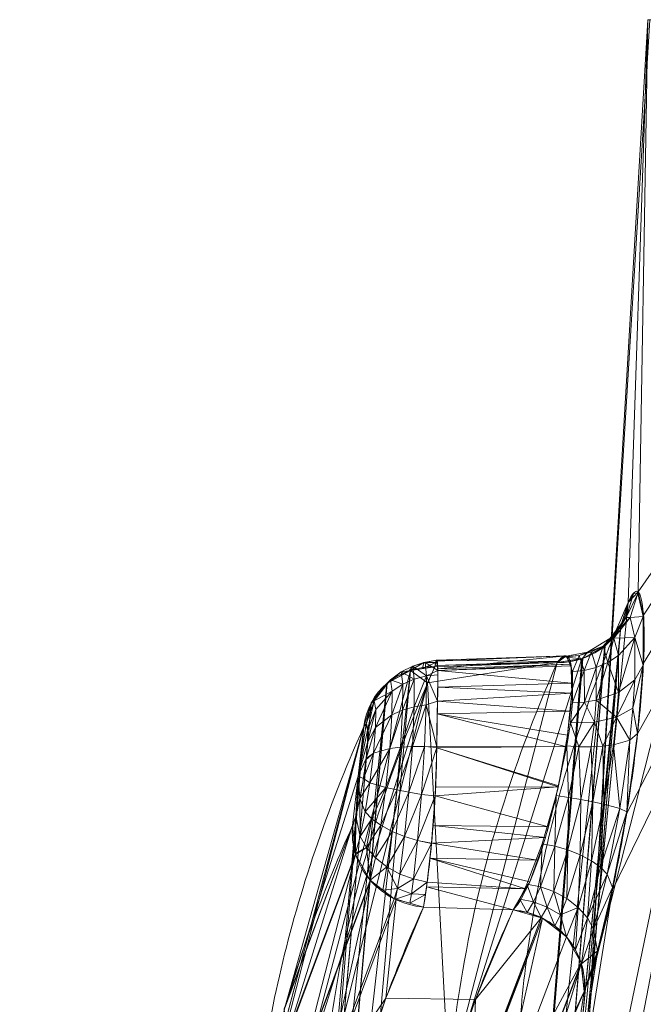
# Model space of a CAD drawing. Header units: millimetres. Extents: x -72 to 72, y -145 to 145.
# Tile 465 of 522: x -42.93 to -40.42, y 114.12 to 118.09. Entities that reach past the tile are written whole.
import ezdxf

# ---------------------------------------------------------------- set-up
doc = ezdxf.new("R2010")
doc.units = ezdxf.units.MM
doc.layers.add('1', color=7, linetype='CONTINUOUS')

msp = doc.modelspace()

# ---------------------------------------------------------------- linework, layer by layer
at = {"layer": '1', "color": 163, "linetype": 'Continuous', "lineweight": 13}
for p, q in [((-40.7649, 115.4989, -4.8321), (-41.258, 115.4826, -4.8375)), ((-40.942, 114.5035, -5.1674), (-41.3034, 114.5154, -5.1633))]:
    msp.add_line(p, q, dxfattribs=at)
at = {"layer": '1', "color": 163, "linetype": 'Continuous', "lineweight": 13, "extrusion": (0.14032, 0.316082, -0.938297)}
msp.add_arc((84.2472, 82.1324, 35.321), 0.3, 163.3368, 245.3661, dxfattribs=at)
at = {"layer": '1', "color": 163, "linetype": 'Continuous', "lineweight": 13, "extrusion": (0.141515, 0.316069, -0.938123)}
msp.add_arc((84.7215, 81.114, 35.1999), 0.3, 343.2693, 65.1957, dxfattribs=at)
at = {"layer": '1', "color": 163, "linetype": 'Continuous', "lineweight": 13, "extrusion": (-0.142984, -0.315945, 0.937942)}
msp.add_arc((-84.9517, 80.3713, -35.1177), 0.3, 196.8878, 290.9792, dxfattribs=at)
at = {"layer": '1', "color": 163, "linetype": 'Continuous', "lineweight": 13, "extrusion": (0.146165, 0.315689, -0.937537)}
msp.add_arc((85.1522, 79.212, 35.0078), 0.3, 68.557, 162.717, dxfattribs=at)
at = {"layer": '1', "color": 163, "linetype": 'Continuous', "lineweight": 13}
for points, knots in [([(-37.2559, 118.086, -16.033), (-37.309, 117.8145, -16.0424), (-37.4511, 117.0887, -16.0731), (-37.6826, 115.9097, -16.146), (-37.9507, 114.5503, -16.2629), (-38.2191, 113.1941, -16.4115), (-38.4876, 111.8417, -16.5908), (-38.7562, 110.4936, -16.7997), (-39.0246, 109.1501, -17.0371), (-39.2927, 107.8117, -17.3018), (-39.5602, 106.4786, -17.5926), (-39.8272, 105.1511, -17.9082), (-40.1823, 103.3886, -18.3604), (-40.624, 101.1999, -18.9814), (-41.1501, 98.5965, -19.8056), (-41.6718, 96.0151, -20.6987), (-42.1886, 93.4541, -21.6512), (-42.7005, 90.9112, -22.6535), (-43.2072, 88.3839, -23.6968), (-43.7087, 85.8691, -24.7725), (-44.205, 83.3637, -25.8721), (-44.6962, 80.8644, -26.9876), (-45.1823, 78.3676, -28.1111), (-45.6633, 75.8699, -29.2347), (-46.1393, 73.3677, -30.3504), (-46.6103, 70.8576, -31.4504), (-47.0762, 68.3363, -32.5266), (-47.5371, 65.8004, -33.5705), (-47.9927, 63.2471, -34.5735), (-48.4427, 60.6737, -35.5266), (-48.887, 58.0781, -36.4203), (-49.325, 55.4585, -37.2449), (-49.6843, 53.2549, -37.8662), (-49.968, 51.4796, -38.3185), (-50.1788, 50.142, -38.6341), (-50.3876, 48.7984, -38.9248), (-50.5942, 47.4491, -39.1893), (-50.7984, 46.0944, -39.4265), (-51.0003, 44.7346, -39.635), (-51.1996, 43.3701, -39.8139), (-51.3962, 42.0017, -39.9619), (-51.59, 40.6297, -40.0782), (-51.7808, 39.255, -40.1617), (-51.9686, 37.8781, -40.2118), (-52.0916, 36.9594, -40.2223), (-52.1526, 36.5, -40.2218)], [0, 0, 0, 0, 0.009541, 0.025516, 0.041491, 0.057466, 0.073442, 0.089417, 0.105392, 0.121367, 0.137342, 0.153317, 0.169292, 0.201243, 0.233193, 0.265143, 0.297094, 0.329044, 0.360994, 0.392944, 0.424895, 0.456845, 0.488795, 0.520746, 0.552696, 0.584646, 0.616596, 0.648547, 0.680497, 0.712447, 0.744398, 0.776348, 0.808298, 0.824273, 0.840249, 0.856224, 0.872199, 0.888174, 0.904149, 0.920124, 0.936099, 0.952075, 0.96805, 0.984025, 1, 1, 1, 1]), ([(-37.1742, 118.086, 15.9593), (-37.1856, 118.0159, 15.9563), (-37.2162, 117.8278, 15.9479), (-37.266, 117.522, 15.9323), (-37.3431, 117.0507, 15.9045), (-37.4401, 116.4622, 15.863), (-37.5572, 115.757, 15.8023), (-37.6751, 115.0529, 15.7309), (-37.7938, 114.35, 15.6489), (-37.9131, 113.6486, 15.5563), (-38.0331, 112.9488, 15.4534), (-38.1537, 112.2506, 15.3403), (-38.275, 111.5543, 15.2171), (-38.3967, 110.8598, 15.0841), (-38.519, 110.1674, 14.9415), (-38.6418, 109.4771, 14.7893), (-38.8061, 108.5596, 14.5741), (-39.0126, 107.4184, 14.2824), (-39.2617, 106.0585, 13.8977), (-39.5121, 104.7086, 13.4802), (-39.7634, 103.3689, 13.0317), (-40.0155, 102.0394, 12.554), (-40.2681, 100.7202, 12.0489), (-40.5212, 99.4112, 11.5182), (-40.7746, 98.1122, 10.9637), (-41.0281, 96.8229, 10.3871), (-41.3662, 95.1162, 9.5911), (-41.7887, 93.0052, 8.5494), (-42.2949, 90.5035, 7.2369), (-42.7998, 88.0289, 5.8738), (-43.3031, 85.5763, 4.4712), (-43.8045, 83.1402, 3.0394), (-44.304, 80.7151, 1.5883), (-44.8014, 78.2954, 0.1277), (-45.2966, 75.8753, -1.3331), (-45.7895, 73.4492, -2.7846), (-46.28, 71.0113, -4.2172), (-46.7679, 68.5562, -5.621), (-47.2529, 66.0784, -6.9855), (-47.7345, 63.5728, -8.2997), (-48.1327, 61.4579, -9.3431), (-48.449, 59.7477, -10.1405), (-48.685, 58.4556, -10.7182), (-48.9197, 57.1535, -11.274), (-49.1528, 55.8414, -11.8059), (-49.3844, 54.5188, -12.3123), (-49.6141, 53.1858, -12.7914), (-49.8418, 51.8423, -13.2413), (-50.0674, 50.4885, -13.6603), (-50.2906, 49.1246, -14.0464), (-50.5112, 47.7509, -14.398), (-50.6927, 46.5984, -14.6607), (-50.8363, 45.6722, -14.852), (-50.9432, 44.9754, -14.9858), (-51.0493, 44.2768, -15.1097), (-51.1546, 43.5762, -15.2236), (-51.2589, 42.874, -15.3273), (-51.3623, 42.1702, -15.4206), (-51.4648, 41.4649, -15.5035), (-51.5663, 40.7583, -15.5757), (-51.6667, 40.0506, -15.6372), (-51.7496, 39.46, -15.6794), (-51.8153, 38.987, -15.7077), (-51.8643, 38.6322, -15.7261), (-51.9131, 38.2771, -15.7418), (-51.9616, 37.9219, -15.7547), (-52.0098, 37.5666, -15.7649), (-52.0577, 37.2111, -15.7723), (-52.1053, 36.8556, -15.7769), (-52.1368, 36.6185, -15.7781), (-52.1526, 36.5, -15.7782)], [0, 0, 0, 0, 0.002374, 0.006364, 0.010355, 0.018336, 0.026317, 0.034298, 0.042279, 0.05026, 0.058241, 0.066222, 0.074203, 0.082184, 0.090165, 0.098146, 0.106127, 0.122089, 0.138051, 0.154013, 0.169975, 0.185937, 0.201899, 0.217861, 0.233823, 0.249785, 0.265747, 0.297671, 0.329595, 0.361519, 0.393443, 0.425367, 0.457291, 0.489215, 0.521139, 0.553063, 0.584988, 0.616912, 0.648836, 0.68076, 0.712684, 0.728646, 0.744608, 0.76057, 0.776532, 0.792494, 0.808456, 0.824418, 0.84038, 0.856342, 0.872304, 0.888266, 0.896247, 0.904228, 0.912209, 0.92019, 0.928171, 0.936152, 0.944133, 0.952114, 0.960095, 0.968076, 0.972066, 0.976057, 0.980047, 0.984038, 0.988028, 0.992019, 0.996009, 1, 1, 1, 1]), ([(-40.6574, 114.1753, -5.2335), (-40.6495, 114.1925, -5.2845), (-40.6323, 114.2357, -5.3836), (-40.5941, 114.3584, -5.5608), (-40.542, 114.5772, -5.7225), (-40.4828, 114.8914, -5.815), (-40.4389, 115.2179, -5.7679), (-40.4136, 115.512, -5.6133), (-40.4153, 115.7125, -5.3468), (-40.4333, 115.7927, -5.0818), (-40.4577, 115.7836, -4.8645), (-40.4723, 115.7579, -4.759), (-40.4799, 115.7407, -4.708)], [0, 0, 0, 0, 0.0625, 0.125, 0.25, 0.375, 0.5, 0.625, 0.75, 0.875, 0.9375, 1, 1, 1, 1]), ([(-41.3034, 114.5154, -5.1633), (-41.3014, 114.5261, -5.1948), (-41.2968, 114.5538, -5.2558), (-41.2858, 114.6315, -5.3645), (-41.2702, 114.7657, -5.4679), (-41.2572, 114.9294, -5.5124), (-41.2512, 115.0634, -5.5084), (-41.2499, 115.1615, -5.4859), (-41.2491, 115.2532, -5.4446), (-41.2461, 115.3627, -5.3671), (-41.2441, 115.4672, -5.2327), (-41.248, 115.5198, -5.0357), (-41.2543, 115.5037, -4.9008), (-41.258, 115.4826, -4.8375)], [0, 0, 0, 0, 0.0625, 0.125, 0.25, 0.375, 0.4375, 0.5, 0.5625, 0.625, 0.75, 0.875, 1, 1, 1, 1]), ([(-41.0332, 112.1309, 5.1683), (-41.0332, 112.1309, 5.1683), (-41.0332, 112.1309, 5.1682), (-41.1294, 112.479, 4.1346), (-41.1877, 112.8283, 3.0971), (-41.2274, 113.5253, 1.0273), (-41.209, 113.8735, -0.0064), (-41.082, 114.6482, -2.3065), (-40.9531, 115.0751, -3.5739), (-40.7649, 115.4989, -4.832), (-40.7649, 115.4989, -4.8321), (-40.7649, 115.4989, -4.8321)], [0, 0, 0, 0, 0.000006, 0.000006, 0.310541, 0.310541, 0.619554, 0.619554, 0.999994, 0.999994, 1, 1, 1, 1]), ([(-41.258, 115.4826, -4.8375), (-41.258, 115.4826, -4.8375), (-41.258, 115.4825, -4.8375), (-41.4478, 115.0585, -3.579), (-41.5791, 114.6315, -2.3114), (-41.7116, 113.8566, -0.0112), (-41.733, 113.5084, 1.0221), (-41.7002, 112.8113, 3.0915), (-41.6458, 112.4619, 4.1287), (-41.5541, 112.1137, 5.1624), (-41.5541, 112.1137, 5.1624), (-41.5541, 112.1137, 5.1624)], [0, 0, 0, 0, 0.000006, 0.000006, 0.380605, 0.380605, 0.689557, 0.689557, 0.999994, 0.999994, 1, 1, 1, 1]), ([(-41.5429, 115.2414, -4.9617), (-41.5419, 115.2436, -4.9682), (-41.54, 115.2473, -4.9814), (-41.5365, 115.2521, -5.0086), (-41.5315, 115.2526, -5.0571), (-41.5277, 115.2313, -5.124), (-41.5275, 115.183, -5.1935), (-41.5339, 115.1095, -5.2358), (-41.5453, 115.0258, -5.2457), (-41.5599, 114.9467, -5.2195), (-41.5725, 114.8906, -5.1791), (-41.5819, 114.8585, -5.1345), (-41.5861, 114.8473, -5.1094), (-41.5881, 114.8429, -5.0964)], [0, 0, 0, 0, 0.03125, 0.0625, 0.125, 0.25, 0.375, 0.5, 0.625, 0.75, 0.875, 0.9375, 1, 1, 1, 1]), ([(-41.5769, 113.7798, -2.9795), (-41.5648, 113.8212, -3.1025), (-41.5521, 113.8626, -3.2254), (-41.5064, 114.0061, -3.6515), (-41.4705, 114.1082, -3.9544), (-41.3919, 114.312, -4.5595), (-41.3493, 114.4138, -4.8616), (-41.3034, 114.5154, -5.1633), (-41.3034, 114.5154, -5.1633), (-41.3034, 114.5154, -5.1633)], [0, 0, 0, 0, 0.168438, 0.168438, 0.584219, 0.584219, 0.999974, 0.999974, 1, 1, 1, 1]), ([(-40.942, 114.5035, -5.1674), (-40.942, 114.5035, -5.1674), (-40.942, 114.5035, -5.1673), (-40.989, 114.402, -4.8659), (-41.0326, 114.3003, -4.5641), (-41.1131, 114.0967, -3.9595), (-41.15, 113.9948, -3.6568), (-41.1968, 113.8522, -3.2333), (-41.2096, 113.8116, -3.1126), (-41.2219, 113.7709, -2.992)], [0, 0, 0, 0, 0.000026, 0.000026, 0.417042, 0.417042, 0.834084, 0.834084, 1, 1, 1, 1]), ([(-40.9357, 113.4451, -3.0726), (-40.9235, 113.4856, -3.1925), (-40.9108, 113.5261, -3.3123), (-40.8642, 113.6683, -3.7331), (-40.8276, 113.7699, -4.0337), (-40.7475, 113.9728, -4.6343), (-40.7042, 114.0741, -4.9341), (-40.6574, 114.1753, -5.2335)], [0, 0, 0, 0, 0.165921, 0.165921, 0.582969, 0.582969, 1, 1, 1, 1])]:
    msp.add_open_spline(points, degree=3, knots=knots, dxfattribs=at)
for points in [[(-40.4799, 115.7407, -4.708), (-40.603, 115.4627, -3.8864), (-40.798, 114.9045, -2.2362), (-40.9389, 114.0631, 0.2509), (-40.9298, 113.2206, 2.7416), (-40.825, 112.6599, 4.3991), (-40.7483, 112.3803, 5.2258)], [(-40.7649, 115.4989, -4.8321), (-40.751, 115.5188, -4.8906), (-40.7272, 115.5376, -5.0162), (-40.7064, 115.4979, -5.2082), (-40.7036, 115.3854, -5.3788), (-40.7209, 115.2128, -5.4972), (-40.7578, 115.0035, -5.5409), (-40.811, 114.7897, -5.4983), (-40.8751, 114.6064, -5.371), (-40.9202, 114.5274, -5.2396), (-40.942, 114.5035, -5.1674)], [(-41.8392, 111.8641, 5.1037), (-41.8983, 112.0872, 4.4386), (-41.9938, 112.5628, 3.0224), (-42.0277, 113.364, 0.6367), (-41.9102, 114.2524, -2.0125), (-41.6951, 114.9023, -3.9512), (-41.5429, 115.2414, -4.9617)], [(-41.5881, 114.8429, -5.0964), (-41.6997, 114.5972, -4.3629), (-41.791, 114.3513, -3.6297), (-41.8628, 114.1052, -2.8981)]]:
    msp.add_open_spline(points, degree=3, dxfattribs=at)
for points in [[(-38.8355, 118.086, -7.9897), (-41.1707, 107.8914, -9.4422), (-41.486, 108.5827, -5.7167)], [(-41.486, 108.5827, -5.7167), (-41.4606, 108.8406, -5.5228), (-38.8355, 118.086, -7.9897)], [(-38.8355, 118.086, -7.9897), (-41.4606, 108.8406, -5.5228), (-40.5428, 114.5848, -5.7049)], [(-41.1707, 107.8914, -9.4422), (-38.8355, 118.086, -7.9897), (-37.2559, 118.086, -16.033)], [(-37.2559, 118.086, -16.033), (-39.2382, 108.175, -18.0851), (-41.1707, 107.8914, -9.4422)], [(-41.0395, 107.7029, 6.7078), (-39.5307, 118.086, 8.2624), (-40.7566, 111.6367, 5.7827)], [(-39.5307, 118.086, 8.2624), (-41.0395, 107.7029, 6.7078), (-39.0148, 107.8272, 13.496)], [(-40.6286, 114.2257, -0.2297), (-40.7926, 112.5534, 4.714), (-39.6469, 118.086, 7.812)], [(-40.7926, 112.5534, 4.714), (-40.7483, 112.3803, 5.2258), (-39.6469, 118.086, 7.812)], [(-39.5307, 118.086, 8.2624), (-40.732, 111.9481, 5.7061), (-40.7566, 111.6367, 5.7827)], [(-39.6469, 118.086, 7.812), (-40.7483, 112.3803, 5.2258), (-40.7292, 112.2177, 5.506)], [(-39.5307, 118.086, 8.2624), (-40.7292, 112.2177, 5.506), (-40.732, 111.9481, 5.7061)], [(-40.7292, 112.2177, 5.506), (-39.5307, 118.086, 8.2624), (-39.6469, 118.086, 7.812)], [(-39.6469, 118.086, 7.812), (-40.3921, 118.086, 0.0628), (-40.6286, 114.2257, -0.2297)], [(-40.6286, 114.2257, -0.2297), (-40.3921, 118.086, 0.0628), (-40.4002, 118.086, -0.0214)], [(-40.4002, 118.086, -0.0214), (-40.4799, 115.7407, -4.708), (-40.6286, 114.2257, -0.2297)], [(-40.5428, 114.5848, -5.7049), (-40.4856, 114.8925, -5.7914), (-38.8355, 118.086, -7.9897)], [(-38.8355, 118.086, -7.9897), (-40.4856, 114.8925, -5.7914), (-40.4421, 115.2124, -5.7499)], [(-40.4402, 115.7841, -5.028), (-40.4799, 115.7407, -4.708), (-40.4002, 118.086, -0.0214)], [(-40.4421, 115.2124, -5.7499), (-40.4182, 115.4961, -5.5945), (-38.8355, 118.086, -7.9897)], [(-40.4002, 118.086, -0.0214), (-38.8355, 118.086, -7.9897), (-40.4402, 115.7841, -5.028)], [(-40.4183, 115.6898, -5.348), (-40.4402, 115.7841, -5.028), (-38.8355, 118.086, -7.9897)], [(-40.4407, 115.7765, -5.0312), (-40.4721, 115.681, -5.0277), (-40.4879, 115.6801, -4.8851)], [(-40.4879, 115.6801, -4.8851), (-40.4582, 115.7761, -4.8693), (-40.4407, 115.7765, -5.0312)], [(-40.4799, 115.7407, -4.708), (-40.4582, 115.7761, -4.8693), (-40.4879, 115.6801, -4.8851)], [(-40.4721, 115.681, -5.0277), (-40.4407, 115.7765, -5.0312), (-40.4199, 115.6846, -5.3381)], [(-40.7926, 112.5534, 4.714), (-40.4799, 115.7407, -4.708), (-40.5087, 115.6473, -4.7438)], [(-40.4879, 115.6801, -4.8851), (-40.5079, 115.6478, -4.7435), (-40.4799, 115.7407, -4.708)], [(-40.4721, 115.681, -5.0277), (-40.5374, 115.5972, -5.028), (-40.553, 115.5958, -4.9037)], [(-40.553, 115.5958, -4.9037), (-40.4879, 115.6801, -4.8851), (-40.4721, 115.681, -5.0277)], [(-40.5079, 115.6478, -4.7435), (-40.4879, 115.6801, -4.8851), (-40.553, 115.5958, -4.9037)], [(-40.5374, 115.5972, -5.028), (-40.4721, 115.681, -5.0277), (-40.4533, 115.6006, -5.2981)], [(-40.4199, 115.6846, -5.3381), (-40.4533, 115.6006, -5.2981), (-40.4721, 115.681, -5.0277)], [(-40.4533, 115.6006, -5.2981), (-40.4199, 115.6846, -5.3381), (-40.4196, 115.4888, -5.5904)], [(-40.8461, 112.2073, 5.1766), (-40.5094, 115.6448, -4.7447), (-40.5727, 115.5665, -4.7806)], [(-40.5094, 115.6448, -4.7447), (-40.8461, 112.2073, 5.1766), (-40.845, 112.208, 5.1767)], [(-40.5087, 115.6473, -4.7438), (-40.845, 112.208, 5.1767), (-40.781, 112.2866, 5.1972)], [(-40.845, 112.208, 5.1767), (-40.5087, 115.6473, -4.7438), (-40.5094, 115.6448, -4.7447)], [(-40.5087, 115.6473, -4.7438), (-40.7802, 112.2888, 5.1979), (-40.7926, 112.5534, 4.714)], [(-40.781, 112.2866, 5.1972), (-40.7802, 112.2888, 5.1979), (-40.5087, 115.6473, -4.7438)], [(-40.553, 115.5958, -4.9037), (-40.5727, 115.5665, -4.7806), (-40.5079, 115.6478, -4.7435)], [(-40.6441, 115.5406, -4.9216), (-40.553, 115.5958, -4.9037), (-40.5805, 115.5652, -5.0297)], [(-40.5727, 115.5665, -4.7806), (-40.553, 115.5958, -4.9037), (-40.6441, 115.5406, -4.9216)], [(-40.553, 115.5958, -4.9037), (-40.5374, 115.5972, -5.028), (-40.5805, 115.5652, -5.0297)], [(-40.5617, 115.5, -5.2518), (-40.5805, 115.5652, -5.0297), (-40.5374, 115.5972, -5.028)], [(-40.5374, 115.5972, -5.028), (-40.5191, 115.5277, -5.2642), (-40.5617, 115.5, -5.2518)], [(-40.4533, 115.6006, -5.2981), (-40.5191, 115.5277, -5.2642), (-40.5374, 115.5972, -5.028)], [(-40.519, 115.3786, -5.4581), (-40.5191, 115.5277, -5.2642), (-40.4533, 115.6006, -5.2981)], [(-40.4533, 115.6006, -5.2981), (-40.4533, 115.4291, -5.5201), (-40.519, 115.3786, -5.4581)], [(-40.4196, 115.4888, -5.5904), (-40.4533, 115.4291, -5.5201), (-40.4533, 115.6006, -5.2981)], [(-40.9325, 112.154, 5.1667), (-40.5738, 115.5659, -4.781), (-40.6616, 115.5157, -4.811)], [(-40.9325, 112.154, 5.1667), (-40.8461, 112.2073, 5.1766), (-40.5738, 115.5659, -4.781)], [(-40.5727, 115.5665, -4.7806), (-40.5738, 115.5659, -4.781), (-40.8461, 112.2073, 5.1766)], [(-40.7428, 115.5218, -4.9357), (-40.6441, 115.5406, -4.9216), (-40.6767, 115.5276, -5.0359)], [(-40.6648, 115.5146, -4.8118), (-40.6441, 115.5406, -4.9216), (-40.7428, 115.5218, -4.9357)], [(-40.6441, 115.5406, -4.9216), (-40.6277, 115.5418, -5.0324), (-40.6767, 115.5276, -5.0359)], [(-40.6564, 115.4678, -5.2384), (-40.6767, 115.5276, -5.0359), (-40.6277, 115.5418, -5.0324)], [(-40.6441, 115.5406, -4.9216), (-40.6648, 115.5146, -4.8118), (-40.5727, 115.5665, -4.7806)], [(-40.6277, 115.5418, -5.0324), (-40.6082, 115.4799, -5.2432), (-40.6564, 115.4678, -5.2384)], [(-40.5805, 115.5652, -5.0297), (-40.6277, 115.5418, -5.0324), (-40.6441, 115.5406, -4.9216)], [(-40.6082, 115.4799, -5.2432), (-40.6277, 115.5418, -5.0324), (-40.5805, 115.5652, -5.0297)], [(-40.5805, 115.5652, -5.0297), (-40.5617, 115.5, -5.2518), (-40.6082, 115.4799, -5.2432)], [(-41.346, 115.4849, -5.0449), (-41.3579, 115.4663, -4.858), (-41.3017, 115.4995, -4.944)], [(-41.3579, 115.4663, -4.858), (-41.3067, 115.4747, -4.8475), (-41.3017, 115.4995, -4.944)], [(-41.346, 115.4849, -5.0449), (-41.297, 115.4997, -5.0416), (-41.2916, 115.4458, -5.2259)], [(-41.3017, 115.4995, -4.944), (-41.297, 115.4997, -5.0416), (-41.346, 115.4849, -5.0449)], [(-41.2531, 115.4992, -4.9385), (-41.3017, 115.4995, -4.944), (-41.3067, 115.4747, -4.8475)], [(-41.3067, 115.4747, -4.8475), (-41.258, 115.4826, -4.8375), (-41.2531, 115.4992, -4.9385)], [(-41.3017, 115.4995, -4.944), (-41.2531, 115.4992, -4.9385), (-41.2503, 115.5085, -4.9952)], [(-41.2503, 115.5085, -4.9952), (-41.297, 115.4997, -5.0416), (-41.3017, 115.4995, -4.944)], [(-41.297, 115.4997, -5.0416), (-41.2503, 115.5085, -4.9952), (-41.2453, 115.4672, -5.2004)], [(-41.2453, 115.4672, -5.2004), (-41.2916, 115.4458, -5.2259), (-41.297, 115.4997, -5.0416)], [(-40.7649, 115.4989, -4.8321), (-41.258, 115.4826, -4.8375), (-41.2868, 115.4172, -4.6436)], [(-41.2008, 113.8173, 0.1603), (-40.7649, 115.4989, -4.8321), (-41.2868, 115.4172, -4.6436)], [(-41.2565, 115.4876, -4.8684), (-41.258, 115.4826, -4.8375), (-40.7649, 115.4989, -4.8321)], [(-41.2503, 115.5085, -4.9952), (-41.2565, 115.4876, -4.8684), (-40.7588, 115.5037, -4.8641)], [(-40.7649, 115.4989, -4.8321), (-40.7588, 115.5037, -4.8641), (-41.2565, 115.4876, -4.8684)], [(-40.7297, 115.5263, -5.0165), (-40.7297, 115.5262, -5.017), (-41.2498, 115.5044, -5.0157), (-41.2503, 115.5085, -4.9952)], [(-40.7588, 115.5037, -4.8641), (-40.7297, 115.5263, -5.0165), (-41.2503, 115.5085, -4.9952)], [(-41.2462, 115.4742, -5.1657), (-41.2498, 115.5044, -5.0157), (-40.7297, 115.5262, -5.017)], [(-40.7297, 115.5262, -5.017), (-40.7129, 115.4928, -5.172), (-41.2462, 115.4742, -5.1657)], [(-40.9375, 112.1528, 5.1668), (-40.6669, 115.5149, -4.8121), (-41.2008, 113.8173, 0.1603)], [(-40.6669, 115.5149, -4.8121), (-40.7649, 115.4989, -4.8321), (-41.2008, 113.8173, 0.1603)], [(-40.6616, 115.5157, -4.811), (-40.9375, 112.1528, 5.1668), (-40.9325, 112.154, 5.1667)], [(-40.6616, 115.5157, -4.811), (-40.6669, 115.5149, -4.8121), (-40.9375, 112.1528, 5.1668)], [(-40.7428, 115.5218, -4.9357), (-40.7649, 115.4989, -4.8321), (-40.6648, 115.5146, -4.8118)], [(-40.6767, 115.5276, -5.0359), (-40.7251, 115.5221, -5.0399), (-40.7428, 115.5218, -4.9357)], [(-40.7041, 115.4633, -5.2374), (-40.7251, 115.5221, -5.0399), (-40.6767, 115.5276, -5.0359)], [(-40.6767, 115.5276, -5.0359), (-40.6564, 115.4678, -5.2384), (-40.7041, 115.4633, -5.2374)], [(-40.608, 115.3472, -5.4161), (-40.6082, 115.4799, -5.2432), (-40.5617, 115.5, -5.2518)], [(-40.5617, 115.5, -5.2518), (-40.519, 115.3786, -5.4581), (-40.608, 115.3472, -5.4161)], [(-40.5617, 115.5, -5.2518), (-40.5191, 115.5277, -5.2642), (-40.519, 115.3786, -5.4581)], [(-41.6501, 112.0918, 5.1636), (-41.8018, 113.7827, 0.1452), (-41.356, 115.4666, -4.8576)], [(-41.2868, 115.4172, -4.6436), (-41.356, 115.4666, -4.8576), (-41.8018, 113.7827, 0.1452)], [(-41.7415, 112.0373, 5.1533), (-41.6501, 112.0918, 5.1636), (-41.356, 115.4666, -4.8576)], [(-41.356, 115.4666, -4.8576), (-41.4489, 115.4158, -4.8888), (-41.7415, 112.0373, 5.1533)], [(-41.45, 115.4152, -4.8892), (-41.3612, 115.4658, -4.8587), (-41.3933, 115.4612, -5.0474)], [(-41.3933, 115.4612, -5.0474), (-41.4363, 115.429, -5.049), (-41.45, 115.4152, -4.8892)], [(-41.356, 115.4666, -4.8576), (-41.3612, 115.4658, -4.8587), (-41.4489, 115.4158, -4.8888)], [(-41.4363, 115.429, -5.049), (-41.3933, 115.4612, -5.0474), (-41.3868, 115.4118, -5.2117)], [(-41.346, 115.4849, -5.0449), (-41.3933, 115.4612, -5.0474), (-41.3612, 115.4658, -4.8587)], [(-41.3933, 115.4612, -5.0474), (-41.346, 115.4849, -5.0449), (-41.3401, 115.4327, -5.2207)], [(-41.3401, 115.4327, -5.2207), (-41.3868, 115.4118, -5.2117), (-41.3933, 115.4612, -5.0474)], [(-41.3612, 115.4658, -4.8587), (-41.3579, 115.4663, -4.858), (-41.346, 115.4849, -5.0449)], [(-41.2868, 115.4172, -4.6436), (-41.258, 115.4826, -4.8375), (-41.356, 115.4666, -4.8576)], [(-41.2916, 115.4458, -5.2259), (-41.3401, 115.4327, -5.2207), (-41.346, 115.4849, -5.0449)], [(-41.2453, 115.4672, -5.2004), (-41.2455, 115.4493, -5.2258), (-41.2916, 115.4458, -5.2259)], [(-41.2453, 115.4672, -5.2004), (-41.2462, 115.4742, -5.1657), (-40.7129, 115.4928, -5.172)], [(-40.7078, 115.4165, -5.3085), (-41.2461, 115.3997, -5.2958), (-41.2453, 115.4672, -5.2004)], [(-40.7129, 115.4928, -5.172), (-40.7094, 115.4858, -5.2046), (-41.2453, 115.4672, -5.2004)], [(-41.2453, 115.4672, -5.2004), (-40.7094, 115.4858, -5.2046), (-40.7078, 115.4165, -5.3085)], [(-40.7037, 115.3384, -5.3994), (-40.7041, 115.4633, -5.2374), (-40.6564, 115.4678, -5.2384)], [(-40.6564, 115.4678, -5.2384), (-40.6561, 115.3401, -5.4046), (-40.7037, 115.3384, -5.3994)], [(-40.6561, 115.3401, -5.4046), (-40.6564, 115.4678, -5.2384), (-40.6082, 115.4799, -5.2432)], [(-40.6082, 115.4799, -5.2432), (-40.608, 115.3472, -5.4161), (-40.6561, 115.3401, -5.4046)], [(-40.4608, 115.3157, -5.6022), (-40.4196, 115.4888, -5.5904), (-40.442, 115.2131, -5.7498)], [(-40.4608, 115.3157, -5.6022), (-40.4533, 115.4291, -5.5201), (-40.4196, 115.4888, -5.5904)], [(-41.8018, 113.7827, 0.1452), (-41.7093, 113.7349, 0.3498), (-41.2868, 115.4172, -4.6436)], [(-41.2868, 115.4172, -4.6436), (-41.7093, 113.7349, 0.3498), (-41.2008, 113.8173, 0.1603)], [(-41.4363, 115.429, -5.049), (-41.5017, 115.3454, -5.049), (-41.5133, 115.3371, -4.925)], [(-41.5133, 115.3371, -4.925), (-41.45, 115.4152, -4.8892), (-41.4363, 115.429, -5.049)], [(-41.5017, 115.3454, -5.049), (-41.4363, 115.429, -5.049), (-41.4296, 115.3837, -5.199)], [(-41.3868, 115.4118, -5.2117), (-41.4296, 115.3837, -5.199), (-41.4363, 115.429, -5.049)], [(-41.3401, 115.4327, -5.2207), (-41.3406, 115.3216, -5.366), (-41.3874, 115.3081, -5.3476)], [(-41.3874, 115.3081, -5.3476), (-41.3868, 115.4118, -5.2117), (-41.3401, 115.4327, -5.2207)], [(-41.2916, 115.4458, -5.2259), (-41.2921, 115.3293, -5.3779), (-41.3406, 115.3216, -5.366)], [(-41.3406, 115.3216, -5.366), (-41.3401, 115.4327, -5.2207), (-41.2916, 115.4458, -5.2259)], [(-41.2467, 115.3444, -5.3738), (-41.2921, 115.3293, -5.3779), (-41.2916, 115.4458, -5.2259)], [(-41.2916, 115.4458, -5.2259), (-41.2455, 115.4493, -5.2258), (-41.2467, 115.3444, -5.3738)], [(-41.2461, 115.3997, -5.2958), (-40.7078, 115.4165, -5.3085), (-40.7069, 115.3753, -5.3701)], [(-40.4533, 115.4291, -5.5201), (-40.4608, 115.3157, -5.6022), (-40.5264, 115.28, -5.5294)], [(-40.5264, 115.28, -5.5294), (-40.519, 115.3786, -5.4581), (-40.4533, 115.4291, -5.5201)], [(-41.8066, 111.958, 5.1324), (-41.45, 115.4152, -4.8892), (-41.5133, 115.3371, -4.925)], [(-41.45, 115.4152, -4.8892), (-41.8066, 111.958, 5.1324), (-41.7426, 112.0367, 5.1532)], [(-41.7426, 112.0367, 5.1532), (-41.7415, 112.0373, 5.1533), (-41.4489, 115.4158, -4.8888)], [(-41.4489, 115.4158, -4.8888), (-41.45, 115.4152, -4.8892), (-41.7426, 112.0367, 5.1532)], [(-41.4296, 115.3837, -5.199), (-41.4952, 115.3105, -5.1646), (-41.5017, 115.3454, -5.049)], [(-41.4296, 115.3837, -5.199), (-41.4301, 115.2891, -5.323), (-41.4958, 115.2378, -5.2601)], [(-41.4958, 115.2378, -5.2601), (-41.4952, 115.3105, -5.1646), (-41.4296, 115.3837, -5.199)], [(-41.3868, 115.4118, -5.2117), (-41.3874, 115.3081, -5.3476), (-41.4301, 115.2891, -5.323)], [(-41.4301, 115.2891, -5.323), (-41.4296, 115.3837, -5.199), (-41.3868, 115.4118, -5.2117)], [(-40.7069, 115.3753, -5.3701), (-41.2467, 115.3444, -5.3738), (-41.2461, 115.3997, -5.2958)], [(-40.608, 115.3472, -5.4161), (-40.519, 115.3786, -5.4581), (-40.5264, 115.28, -5.5294)], [(-41.5133, 115.3371, -4.925), (-41.5141, 115.3345, -4.926), (-41.8066, 111.958, 5.1324)], [(-41.5142, 115.334, -4.9262), (-41.5017, 115.3454, -5.049), (-41.5333, 115.2512, -5.041)], [(-41.5284, 115.2277, -5.1218), (-41.5333, 115.2512, -5.041), (-41.5017, 115.3454, -5.049)], [(-41.5017, 115.3454, -5.049), (-41.4952, 115.3105, -5.1646), (-41.5284, 115.2277, -5.1218)], [(-41.5017, 115.3454, -5.049), (-41.5142, 115.334, -4.9262), (-41.5133, 115.3371, -4.925)], [(-41.2921, 115.3293, -5.3779), (-41.2467, 115.3444, -5.3738), (-41.25, 115.1603, -5.4828)], [(-40.7143, 115.3031, -5.4192), (-41.2476, 115.2929, -5.4044), (-41.2467, 115.3444, -5.3738)], [(-41.2467, 115.3444, -5.3738), (-40.7069, 115.3753, -5.3701), (-40.7143, 115.3031, -5.4192)], [(-40.7119, 115.2562, -5.4594), (-40.7037, 115.3384, -5.3994), (-40.6561, 115.3401, -5.4046)], [(-40.6561, 115.3401, -5.4046), (-40.6157, 115.2594, -5.4796), (-40.7119, 115.2562, -5.4594)], [(-40.6561, 115.3401, -5.4046), (-40.608, 115.3472, -5.4161), (-40.6157, 115.2594, -5.4796)], [(-40.5264, 115.28, -5.5294), (-40.6157, 115.2594, -5.4796), (-40.608, 115.3472, -5.4161)], [(-41.5141, 115.3345, -4.926), (-41.8074, 111.9557, 5.1317), (-41.8066, 111.958, 5.1324)], [(-41.8074, 111.9557, 5.1317), (-41.5141, 115.3345, -4.926), (-41.5429, 115.2414, -4.9617)], [(-41.5333, 115.2512, -5.041), (-41.5429, 115.2414, -4.9617), (-41.5142, 115.334, -4.9262)], [(-41.4952, 115.3105, -5.1646), (-41.4958, 115.2378, -5.2601), (-41.5287, 115.1777, -5.1899)], [(-41.5287, 115.1777, -5.1899), (-41.5284, 115.2264, -5.1236), (-41.4952, 115.3105, -5.1646)], [(-41.4952, 115.3105, -5.1646), (-41.5284, 115.2264, -5.1236), (-41.5284, 115.2277, -5.1218)], [(-41.3874, 115.3081, -5.3476), (-41.3954, 115.1593, -5.4369), (-41.4386, 115.1537, -5.4047)], [(-41.4386, 115.1537, -5.4047), (-41.4301, 115.2891, -5.323), (-41.3874, 115.3081, -5.3476)], [(-41.3406, 115.3216, -5.366), (-41.348, 115.1618, -5.461), (-41.3954, 115.1593, -5.4369)], [(-41.3954, 115.1593, -5.4369), (-41.3874, 115.3081, -5.3476), (-41.3406, 115.3216, -5.366)], [(-41.2921, 115.3293, -5.3779), (-41.2988, 115.1612, -5.4765), (-41.348, 115.1618, -5.461)], [(-41.348, 115.1618, -5.461), (-41.3406, 115.3216, -5.366), (-41.2921, 115.3293, -5.3779)], [(-41.25, 115.1603, -5.4828), (-41.2988, 115.1612, -5.4765), (-41.2921, 115.3293, -5.3779)], [(-41.2476, 115.2929, -5.4044), (-40.7143, 115.3031, -5.4192), (-40.7241, 115.2067, -5.4847)], [(-40.5264, 115.28, -5.5294), (-40.4608, 115.3157, -5.6022), (-40.4738, 115.1871, -5.6591)], [(-40.442, 115.2131, -5.7498), (-40.4738, 115.1871, -5.6591), (-40.4608, 115.3157, -5.6022)], [(-41.4301, 115.2891, -5.323), (-41.4386, 115.1537, -5.4047), (-41.5039, 115.1342, -5.3223)], [(-41.5039, 115.1342, -5.3223), (-41.4958, 115.2378, -5.2601), (-41.4301, 115.2891, -5.323)], [(-40.7323, 115.1607, -5.4941), (-41.25, 115.1603, -5.4828), (-41.2476, 115.2929, -5.4044)], [(-41.2476, 115.2929, -5.4044), (-40.7241, 115.2067, -5.4847), (-40.7323, 115.1607, -5.4941)], [(-40.7119, 115.2562, -5.4594), (-40.6157, 115.2594, -5.4796), (-40.6778, 115.1605, -5.508)], [(-40.6157, 115.2594, -5.4796), (-40.629, 115.16, -5.5232), (-40.6778, 115.1605, -5.508)], [(-40.582, 115.1625, -5.5468), (-40.629, 115.16, -5.5232), (-40.6157, 115.2594, -5.4796)], [(-40.6157, 115.2594, -5.4796), (-40.5264, 115.28, -5.5294), (-40.582, 115.1625, -5.5468)], [(-40.5264, 115.28, -5.5294), (-40.5392, 115.168, -5.5783), (-40.582, 115.1625, -5.5468)], [(-40.4738, 115.1871, -5.6591), (-40.5392, 115.168, -5.5783), (-40.5264, 115.28, -5.5294)], [(-41.8392, 111.8641, 5.1037), (-41.5429, 115.2414, -4.9617), (-41.991, 113.5562, -1.2623)], [(-41.5429, 115.2414, -4.9617), (-41.9836, 113.5849, -1.504), (-41.991, 113.5562, -1.2623)], [(-41.5429, 115.2414, -4.9617), (-41.9876, 113.5203, -1.7272), (-41.9836, 113.5849, -1.504)], [(-41.9876, 113.5203, -1.7272), (-41.5429, 115.2414, -4.9617), (-41.8628, 114.1052, -2.8981)], [(-41.8628, 114.1052, -2.8981), (-41.5429, 115.2414, -4.9617), (-41.5655, 115.0421, -5.0287)], [(-41.5429, 115.2414, -4.9617), (-41.8393, 111.8641, 5.1037), (-41.8074, 111.9557, 5.1317)], [(-41.5655, 115.0421, -5.0287), (-41.5429, 115.2414, -4.9617), (-41.5333, 115.2512, -5.041)], [(-41.5333, 115.2512, -5.041), (-41.5284, 115.2277, -5.1218), (-41.5655, 115.0421, -5.0287)], [(-41.5655, 115.0421, -5.0287), (-41.5284, 115.2277, -5.1218), (-41.5287, 115.1777, -5.1899)], [(-41.4958, 115.2378, -5.2601), (-41.5039, 115.1342, -5.3223), (-41.5342, 115.1127, -5.2287)], [(-41.5342, 115.1127, -5.2287), (-41.5287, 115.1777, -5.1899), (-41.4958, 115.2378, -5.2601)], [(-40.6778, 115.1605, -5.508), (-40.726, 115.1636, -5.501), (-40.7119, 115.2562, -5.4594)], [(-40.5392, 115.168, -5.5783), (-40.4738, 115.1871, -5.6591), (-40.5135, 114.9115, -5.6863)], [(-40.4857, 114.8978, -5.7843), (-40.5135, 114.9115, -5.6863), (-40.4738, 115.1871, -5.6591)], [(-40.4738, 115.1871, -5.6591), (-40.442, 115.2131, -5.7498), (-40.4857, 114.8978, -5.7843)], [(-41.5287, 115.1777, -5.1899), (-41.5342, 115.1127, -5.2287), (-41.5655, 115.0421, -5.0287)], [(-41.4386, 115.1537, -5.4047), (-41.4542, 114.997, -5.428), (-41.5187, 115.0147, -5.339)], [(-41.5187, 115.0147, -5.339), (-41.5039, 115.1342, -5.3223), (-41.4386, 115.1537, -5.4047)], [(-41.3954, 115.1593, -5.4369), (-41.4103, 114.9872, -5.462), (-41.4542, 114.997, -5.428)], [(-41.4542, 114.997, -5.428), (-41.4386, 115.1537, -5.4047), (-41.3954, 115.1593, -5.4369)], [(-41.348, 115.1618, -5.461), (-41.3617, 114.9774, -5.4866), (-41.4103, 114.9872, -5.462)], [(-41.4103, 114.9872, -5.462), (-41.3954, 115.1593, -5.4369), (-41.348, 115.1618, -5.461)], [(-41.3617, 114.9774, -5.4866), (-41.348, 115.1618, -5.461), (-41.2988, 115.1612, -5.4765)], [(-41.2988, 115.1612, -5.4765), (-41.3111, 114.9682, -5.5014), (-41.3617, 114.9774, -5.4866)], [(-41.3111, 114.9682, -5.5014), (-41.2988, 115.1612, -5.4765), (-41.2501, 115.1579, -5.4831)], [(-41.2501, 115.1579, -5.4831), (-41.2561, 114.9631, -5.5081), (-41.3111, 114.9682, -5.5014)], [(-41.25, 115.1603, -5.4828), (-41.2501, 115.1579, -5.4831), (-41.2988, 115.1612, -5.4765)], [(-40.7614, 114.9992, -5.5258), (-41.255, 114.9982, -5.5036), (-41.2501, 115.1563, -5.4833)], [(-41.2501, 115.1563, -5.4833), (-40.7323, 115.1607, -5.4941), (-40.7605, 115.0029, -5.5265)], [(-40.7323, 115.1607, -5.4941), (-41.2501, 115.1563, -5.4833), (-41.25, 115.1603, -5.4828)], [(-41.2501, 115.1563, -5.4833), (-40.7605, 115.0029, -5.5265), (-40.7614, 114.9992, -5.5258)], [(-40.7201, 114.9562, -5.5274), (-40.7697, 114.9636, -5.522), (-40.726, 115.1636, -5.501)], [(-40.726, 115.1636, -5.501), (-40.6778, 115.1605, -5.508), (-40.7201, 114.9562, -5.5274)], [(-40.6698, 114.9478, -5.5419), (-40.7201, 114.9562, -5.5274), (-40.6778, 115.1605, -5.508)], [(-40.6778, 115.1605, -5.508), (-40.629, 115.16, -5.5232), (-40.6698, 114.9478, -5.5419)], [(-40.6216, 114.9387, -5.5661), (-40.6698, 114.9478, -5.5419), (-40.629, 115.16, -5.5232)], [(-40.629, 115.16, -5.5232), (-40.582, 115.1625, -5.5468), (-40.6216, 114.9387, -5.5661)], [(-40.578, 114.9293, -5.5993), (-40.6216, 114.9387, -5.5661), (-40.582, 115.1625, -5.5468)], [(-40.582, 115.1625, -5.5468), (-40.5392, 115.168, -5.5783), (-40.578, 114.9293, -5.5993)], [(-40.5135, 114.9115, -5.6863), (-40.578, 114.9293, -5.5993), (-40.5392, 115.168, -5.5783)], [(-41.5655, 115.0421, -5.0287), (-41.5342, 115.1127, -5.2287), (-41.5449, 115.0327, -5.2401)], [(-41.5039, 115.1342, -5.3223), (-41.5187, 115.0147, -5.339), (-41.5449, 115.0327, -5.2401)], [(-41.5449, 115.0327, -5.2401), (-41.5349, 115.1076, -5.2294), (-41.5039, 115.1342, -5.3223)], [(-41.5039, 115.1342, -5.3223), (-41.5349, 115.1076, -5.2294), (-41.5342, 115.1127, -5.2287)], [(-41.5655, 115.0421, -5.0287), (-41.5881, 114.8429, -5.0964), (-41.8628, 114.1052, -2.8981)], [(-41.5754, 114.8812, -5.1641), (-41.5881, 114.8429, -5.0964), (-41.5655, 115.0421, -5.0287)], [(-41.5655, 115.0421, -5.0287), (-41.5593, 114.9519, -5.2174), (-41.5754, 114.8812, -5.1641)], [(-41.5449, 115.0327, -5.2401), (-41.5593, 114.9519, -5.2174), (-41.5655, 115.0421, -5.0287)], [(-41.5593, 114.9519, -5.2174), (-41.5449, 115.0327, -5.2401), (-41.5187, 115.0147, -5.339)], [(-41.5187, 115.0147, -5.339), (-41.5376, 114.8984, -5.31), (-41.5593, 114.9519, -5.2174)], [(-41.5376, 114.8984, -5.31), (-41.5187, 115.0147, -5.339), (-41.4542, 114.997, -5.428)], [(-41.4542, 114.997, -5.428), (-41.5109, 114.8709, -5.3537), (-41.5376, 114.8984, -5.31)], [(-41.4542, 114.997, -5.428), (-41.4743, 114.8442, -5.3917), (-41.5109, 114.8709, -5.3537)], [(-41.4743, 114.8442, -5.3917), (-41.4542, 114.997, -5.428), (-41.4103, 114.9872, -5.462)], [(-41.4103, 114.9872, -5.462), (-41.4294, 114.8199, -5.4216), (-41.4743, 114.8442, -5.3917)], [(-41.4294, 114.8199, -5.4216), (-41.4103, 114.9872, -5.462), (-41.3617, 114.9774, -5.4866)], [(-41.2561, 114.9631, -5.5081), (-40.7614, 114.9992, -5.5258), (-40.802, 114.8379, -5.4929)], [(-41.2561, 114.9631, -5.5081), (-41.255, 114.9982, -5.5036), (-40.7614, 114.9992, -5.5258)], [(-41.5582, 114.7991, -5.2396), (-41.5754, 114.8812, -5.1641), (-41.5597, 114.9504, -5.2163)], [(-41.5376, 114.8984, -5.31), (-41.5597, 114.9504, -5.2163), (-41.5593, 114.9519, -5.2174)], [(-41.5597, 114.9504, -5.2163), (-41.5376, 114.8984, -5.31), (-41.5582, 114.7991, -5.2396)], [(-41.3617, 114.9774, -5.4866), (-41.3792, 114.7994, -5.4421), (-41.4294, 114.8199, -5.4216)], [(-41.3792, 114.7994, -5.4421), (-41.3617, 114.9774, -5.4866), (-41.3111, 114.9682, -5.5014)], [(-41.3111, 114.9682, -5.5014), (-41.3268, 114.7833, -5.4526), (-41.3792, 114.7994, -5.4421)], [(-41.3268, 114.7833, -5.4526), (-41.3111, 114.9682, -5.5014), (-41.2561, 114.9631, -5.5081)], [(-41.2561, 114.9631, -5.5081), (-41.2707, 114.7719, -5.4563), (-41.3268, 114.7833, -5.4526)], [(-40.802, 114.8379, -5.4929), (-41.2652, 114.8437, -5.4758), (-41.2561, 114.9631, -5.5081)], [(-40.7747, 114.76, -5.4678), (-40.8264, 114.7698, -5.4662), (-40.7697, 114.9636, -5.522)], [(-40.7697, 114.9636, -5.522), (-40.7201, 114.9562, -5.5274), (-40.7747, 114.76, -5.4678)], [(-40.7224, 114.7452, -5.4784), (-40.7747, 114.76, -5.4678), (-40.7201, 114.9562, -5.5274)], [(-40.7201, 114.9562, -5.5274), (-40.6698, 114.9478, -5.5419), (-40.7224, 114.7452, -5.4784)], [(-40.6724, 114.7256, -5.4985), (-40.7224, 114.7452, -5.4784), (-40.6698, 114.9478, -5.5419)], [(-40.6698, 114.9478, -5.5419), (-40.6216, 114.9387, -5.5661), (-40.6724, 114.7256, -5.4985)], [(-40.6277, 114.7018, -5.5279), (-40.6724, 114.7256, -5.4985), (-40.6216, 114.9387, -5.5661)], [(-40.6216, 114.9387, -5.5661), (-40.578, 114.9293, -5.5993), (-40.6277, 114.7018, -5.5279)], [(-40.5911, 114.6752, -5.565), (-40.6277, 114.7018, -5.5279), (-40.578, 114.9293, -5.5993)], [(-40.578, 114.9293, -5.5993), (-40.5135, 114.9115, -5.6863), (-40.5911, 114.6752, -5.565)], [(-40.5135, 114.9115, -5.6863), (-40.5645, 114.6472, -5.6077), (-40.5911, 114.6752, -5.565)], [(-40.5645, 114.6472, -5.6077), (-40.5135, 114.9115, -5.6863), (-40.4857, 114.8978, -5.7843)], [(-41.5767, 114.7321, -5.132), (-41.5881, 114.8429, -5.0964), (-41.5754, 114.8812, -5.1641)], [(-41.5754, 114.8812, -5.1641), (-41.5582, 114.7991, -5.2396), (-41.5767, 114.7321, -5.132)], [(-41.5582, 114.7991, -5.2396), (-41.5376, 114.8984, -5.31), (-41.5109, 114.8709, -5.3537)], [(-41.5109, 114.8709, -5.3537), (-41.5329, 114.7547, -5.2726), (-41.5582, 114.7991, -5.2396)], [(-41.5329, 114.7547, -5.2726), (-41.5109, 114.8709, -5.3537), (-41.4743, 114.8442, -5.3917)], [(-40.4857, 114.8978, -5.7843), (-40.5423, 114.5935, -5.6988), (-40.5645, 114.6472, -5.6077)], [(-41.8524, 113.9932, -2.9348), (-41.8631, 114.1052, -2.8981), (-41.5881, 114.8429, -5.0964)], [(-41.5881, 114.8429, -5.0964), (-41.5766, 114.7314, -5.1322), (-41.8524, 113.9932, -2.9348)], [(-41.4743, 114.8442, -5.3917), (-41.4962, 114.713, -5.3006), (-41.5329, 114.7547, -5.2726)], [(-41.4962, 114.713, -5.3006), (-41.4743, 114.8442, -5.3917), (-41.4294, 114.8199, -5.4216)], [(-41.2707, 114.7719, -5.4563), (-41.2652, 114.8437, -5.4758), (-40.8129, 114.7946, -5.4841)], [(-41.2652, 114.8437, -5.4758), (-40.802, 114.8379, -5.4929), (-40.8129, 114.7946, -5.4841)], [(-41.5767, 114.7321, -5.132), (-41.5582, 114.7991, -5.2396), (-41.5329, 114.7547, -5.2726)], [(-41.4294, 114.8199, -5.4216), (-41.4503, 114.6768, -5.3214), (-41.4962, 114.713, -5.3006)], [(-41.4503, 114.6768, -5.3214), (-41.4294, 114.8199, -5.4216), (-41.3792, 114.7994, -5.4421)], [(-41.3792, 114.7994, -5.4421), (-41.3982, 114.6482, -5.3342), (-41.4503, 114.6768, -5.3214)], [(-41.3982, 114.6482, -5.3342), (-41.3792, 114.7994, -5.4421), (-41.3268, 114.7833, -5.4526)], [(-41.3268, 114.7833, -5.4526), (-41.3436, 114.6282, -5.3388), (-41.3982, 114.6482, -5.3342)], [(-41.3436, 114.6282, -5.3388), (-41.3268, 114.7833, -5.4526), (-41.2708, 114.7706, -5.4553)], [(-41.2707, 114.7719, -5.4563), (-41.2708, 114.7706, -5.4553), (-41.3268, 114.7833, -5.4526)], [(-40.8129, 114.7946, -5.4841), (-40.8451, 114.7037, -5.4202), (-41.2707, 114.7719, -5.4563)], [(-41.5329, 114.7547, -5.2726), (-41.5762, 114.727, -5.1336), (-41.5767, 114.7321, -5.132)], [(-41.5172, 114.6231, -5.1596), (-41.5762, 114.727, -5.1336), (-41.5329, 114.7547, -5.2726)], [(-41.5329, 114.7547, -5.2726), (-41.4962, 114.713, -5.3006), (-41.5172, 114.6231, -5.1596)], [(-41.2708, 114.7706, -5.4553), (-41.2884, 114.615, -5.3356), (-41.3436, 114.6282, -5.3388)], [(-40.8451, 114.7037, -5.4202), (-41.2775, 114.7114, -5.4098), (-41.2707, 114.7719, -5.4563)], [(-40.8331, 114.597, -5.3417), (-40.8869, 114.6078, -5.3443), (-40.8264, 114.7698, -5.4662)], [(-40.8264, 114.7698, -5.4662), (-40.7747, 114.76, -5.4678), (-40.8331, 114.597, -5.3417)], [(-40.7785, 114.5776, -5.3463), (-40.8331, 114.597, -5.3417), (-40.7747, 114.76, -5.4678)], [(-40.7747, 114.76, -5.4678), (-40.7224, 114.7452, -5.4784), (-40.7785, 114.5776, -5.3463)], [(-40.7265, 114.5494, -5.3588), (-40.7785, 114.5776, -5.3463), (-40.7224, 114.7452, -5.4784)], [(-40.7224, 114.7452, -5.4784), (-40.6724, 114.7256, -5.4985), (-40.7265, 114.5494, -5.3588)], [(-41.8524, 113.9932, -2.9348), (-41.5766, 114.7314, -5.1322), (-41.5762, 114.727, -5.1336)], [(-41.852, 113.9888, -2.9362), (-41.8524, 113.9932, -2.9348), (-41.5762, 114.727, -5.1336)], [(-41.7929, 113.885, -2.9654), (-41.852, 113.9888, -2.9362), (-41.5762, 114.727, -5.1336)], [(-41.5762, 114.727, -5.1336), (-41.5172, 114.6231, -5.1596), (-41.7929, 113.885, -2.9654)], [(-41.5172, 114.6231, -5.1596), (-41.4962, 114.713, -5.3006), (-41.4503, 114.6768, -5.3214)], [(-40.8926, 114.5882, -5.3103), (-41.2884, 114.615, -5.3356), (-41.2775, 114.7114, -5.4098)], [(-41.2775, 114.7114, -5.4098), (-40.8756, 114.6173, -5.3595), (-40.8926, 114.5882, -5.3103)], [(-41.2775, 114.7114, -5.4098), (-40.8451, 114.7037, -5.4202), (-40.8756, 114.6173, -5.3595)], [(-40.6806, 114.5134, -5.3794), (-40.7265, 114.5494, -5.3588), (-40.6724, 114.7256, -5.4985)], [(-40.6724, 114.7256, -5.4985), (-40.6277, 114.7018, -5.5279), (-40.6806, 114.5134, -5.3794)], [(-41.4503, 114.6768, -5.3214), (-41.4663, 114.5837, -5.1651), (-41.5172, 114.6231, -5.1596)], [(-41.4663, 114.5837, -5.1651), (-41.4503, 114.6768, -5.3214), (-41.4074, 114.5896, -5.2587)], [(-41.4503, 114.6768, -5.3214), (-41.3982, 114.6482, -5.3342), (-41.4074, 114.5896, -5.2587)], [(-40.644, 114.4716, -5.4068), (-40.6806, 114.5134, -5.3794), (-40.6277, 114.7018, -5.5279)], [(-40.6277, 114.7018, -5.5279), (-40.5911, 114.6752, -5.565), (-40.644, 114.4716, -5.4068)], [(-40.644, 114.4716, -5.4068), (-40.5911, 114.6752, -5.565), (-40.5645, 114.6472, -5.6077)], [(-41.4074, 114.5896, -5.2587), (-41.3982, 114.6482, -5.3342), (-41.3436, 114.6282, -5.3388)], [(-41.3436, 114.6282, -5.3388), (-41.3517, 114.5687, -5.2601), (-41.4074, 114.5896, -5.2587)], [(-41.3517, 114.5687, -5.2601), (-41.3436, 114.6282, -5.3388), (-41.2884, 114.615, -5.3356)], [(-40.5645, 114.6472, -5.6077), (-40.6187, 114.4268, -5.4392), (-40.644, 114.4716, -5.4068)], [(-40.6187, 114.4268, -5.4392), (-40.5645, 114.6472, -5.6077), (-40.5423, 114.5935, -5.6988)], [(-41.5172, 114.6231, -5.1596), (-41.516, 114.6222, -5.1597), (-41.7917, 113.8841, -2.9656), (-41.7929, 113.885, -2.9654)], [(-41.6957, 113.8112, -2.9807), (-41.7917, 113.8841, -2.9656), (-41.516, 114.6222, -5.1597)], [(-41.516, 114.6222, -5.1597), (-41.4209, 114.5484, -5.1701), (-41.6957, 113.8112, -2.9807)], [(-41.4074, 114.5896, -5.2587), (-41.4209, 114.5484, -5.1701), (-41.4663, 114.5837, -5.1651)], [(-41.4606, 108.8406, -5.5228), (-40.6034, 114.3321, -5.5122), (-40.5428, 114.5848, -5.7049)], [(-41.4074, 114.5896, -5.2587), (-41.4158, 114.547, -5.1698), (-41.4209, 114.5484, -5.1701)], [(-41.4158, 114.547, -5.1698), (-41.4074, 114.5896, -5.2587), (-41.3517, 114.5687, -5.2601)], [(-41.2884, 114.615, -5.3356), (-41.2957, 114.5661, -5.251), (-41.3517, 114.5687, -5.2601)], [(-40.942, 114.5035, -5.1674), (-41.3034, 114.5154, -5.1633), (-41.2911, 114.5966, -5.3038)], [(-40.8926, 114.5882, -5.3103), (-41.2911, 114.5966, -5.3038), (-41.2884, 114.615, -5.3356)], [(-41.2911, 114.5966, -5.3038), (-40.8926, 114.5882, -5.3103), (-40.942, 114.5035, -5.1674)], [(-40.8609, 114.5363, -5.2577), (-40.9157, 114.5468, -5.2621), (-40.8869, 114.6078, -5.3443)], [(-40.8869, 114.6078, -5.3443), (-40.8331, 114.597, -5.3417), (-40.8609, 114.5363, -5.2577)], [(-40.8051, 114.5155, -5.259), (-40.8609, 114.5363, -5.2577), (-40.8331, 114.597, -5.3417)], [(-40.8331, 114.597, -5.3417), (-40.7785, 114.5776, -5.3463), (-40.8051, 114.5155, -5.259)], [(-40.5423, 114.5935, -5.6988), (-40.6026, 114.3395, -5.5097), (-40.6187, 114.4268, -5.4392)], [(-41.4209, 114.5484, -5.1701), (-41.4137, 114.5464, -5.1697), (-41.6884, 113.8093, -2.9806), (-41.6957, 113.8112, -2.9807)], [(-41.4547, 114.1482, -4.0731), (-41.6884, 113.8093, -2.9806), (-41.4137, 114.5464, -5.1697)], [(-41.4137, 114.5464, -5.1697), (-41.3034, 114.5154, -5.1633), (-41.4547, 114.1482, -4.0731)], [(-41.3517, 114.5687, -5.2601), (-41.3577, 114.5307, -5.1664), (-41.4158, 114.547, -5.1698)], [(-41.3577, 114.5307, -5.1664), (-41.3517, 114.5687, -5.2601), (-41.2957, 114.5661, -5.251)], [(-41.2957, 114.5661, -5.251), (-41.3034, 114.5154, -5.1633), (-41.3577, 114.5307, -5.1664)], [(-40.8862, 114.4938, -5.1619), (-40.942, 114.5035, -5.1674), (-40.9157, 114.5468, -5.2621)], [(-40.9157, 114.5468, -5.2621), (-40.8609, 114.5363, -5.2577), (-40.8862, 114.4938, -5.1619)], [(-40.7521, 114.4842, -5.2668), (-40.8051, 114.5155, -5.259), (-40.7785, 114.5776, -5.3463)], [(-40.7785, 114.5776, -5.3463), (-40.7265, 114.5494, -5.3588), (-40.7521, 114.4842, -5.2668)], [(-40.7521, 114.4842, -5.2668), (-40.7265, 114.5494, -5.3588), (-40.6806, 114.5134, -5.3794)], [(-41.4547, 114.1482, -4.0731), (-41.3034, 114.5154, -5.1633), (-40.942, 114.5035, -5.1674), (-41.0946, 114.1427, -4.0959)], [(-40.8293, 114.4727, -5.1602), (-40.8862, 114.4938, -5.1619), (-40.8609, 114.5363, -5.2577)], [(-40.8609, 114.5363, -5.2577), (-40.8051, 114.5155, -5.259), (-40.8293, 114.4727, -5.1602)], [(-40.7752, 114.4395, -5.1629), (-40.8293, 114.4727, -5.1602), (-40.8051, 114.5155, -5.259)], [(-40.8051, 114.5155, -5.259), (-40.7521, 114.4842, -5.2668), (-40.7752, 114.4395, -5.1629)], [(-40.6806, 114.5134, -5.3794), (-40.7282, 114.3954, -5.1704), (-40.7521, 114.4842, -5.2668)], [(-40.6916, 114.343, -5.1824), (-40.7282, 114.3954, -5.1704), (-40.6806, 114.5134, -5.3794)], [(-40.6806, 114.5134, -5.3794), (-40.644, 114.4716, -5.4068), (-40.6916, 114.343, -5.1824)], [(-41.0946, 114.1427, -4.0959), (-40.8295, 114.4717, -5.1605), (-41.1082, 113.7408, -2.9906)], [(-41.103, 113.7394, -2.9905), (-41.1082, 113.7408, -2.9906), (-40.8295, 114.4717, -5.1605)], [(-41.103, 113.7394, -2.9905), (-40.8295, 114.4717, -5.1605), (-40.8244, 114.4703, -5.1602)], [(-40.8244, 114.4703, -5.1602), (-41.0059, 113.6654, -3.0056), (-41.103, 113.7394, -2.9905)], [(-41.0946, 114.1427, -4.0959), (-40.942, 114.5035, -5.1674), (-40.8295, 114.4717, -5.1605)], [(-40.8244, 114.4703, -5.1602), (-40.7282, 114.3954, -5.1704), (-41.0059, 113.6654, -3.0056)], [(-40.7282, 114.3954, -5.1704), (-40.7752, 114.4395, -5.1629), (-40.7521, 114.4842, -5.2668)], [(-40.6677, 114.2863, -5.1977), (-40.6916, 114.343, -5.1824), (-40.644, 114.4716, -5.4068)], [(-40.644, 114.4716, -5.4068), (-40.6187, 114.4268, -5.4392), (-40.6677, 114.2863, -5.1977)], [(-40.6677, 114.2863, -5.1977), (-40.6187, 114.4268, -5.4392), (-40.6026, 114.3395, -5.5097)], [(-41.0059, 113.6654, -3.0056), (-40.7282, 114.3954, -5.1704), (-40.6692, 114.2913, -5.1963)], [(-40.6034, 114.3321, -5.5122), (-41.4606, 108.8406, -5.5228), (-41.4572, 109.0004, -5.2418)], [(-40.6574, 114.1753, -5.2335), (-40.6034, 114.3321, -5.5122), (-41.4572, 109.0004, -5.2418)], [(-40.6026, 114.3395, -5.5097), (-40.6574, 114.1753, -5.2335), (-40.6677, 114.2863, -5.1977)], [(-40.6692, 114.2913, -5.1963), (-40.9468, 113.5615, -3.0346), (-41.0059, 113.6654, -3.0056)], [(-40.9468, 113.5615, -3.0346), (-40.6692, 114.2913, -5.1963), (-40.6687, 114.2862, -5.1979)], [(-40.6687, 114.2862, -5.1979), (-40.9463, 113.5564, -3.0362), (-40.9468, 113.5615, -3.0346)], [(-40.811, 113.8108, -4.1548), (-40.9463, 113.5564, -3.0362), (-40.6687, 114.2862, -5.1979)], [(-40.6687, 114.2862, -5.1979), (-40.6574, 114.1753, -5.2335), (-40.811, 113.8108, -4.1548)], [(-41.4547, 114.1482, -4.0731), (-41.5769, 113.7798, -2.9795), (-41.6884, 113.8093, -2.9806)], [(-41.5769, 113.7798, -2.9795), (-41.4547, 114.1482, -4.0731), (-41.0946, 114.1427, -4.0959), (-41.2204, 113.7758, -3.0066)], [(-40.811, 113.8108, -4.1548), (-40.6574, 114.1753, -5.2335), (-41.4572, 109.0004, -5.2418)], [(-41.1082, 113.7408, -2.9906), (-41.2204, 113.7758, -3.0066), (-41.0946, 114.1427, -4.0959)]]:
    msp.add_3dface(points, dxfattribs=at)

doc.saveas('drawing.dxf')
